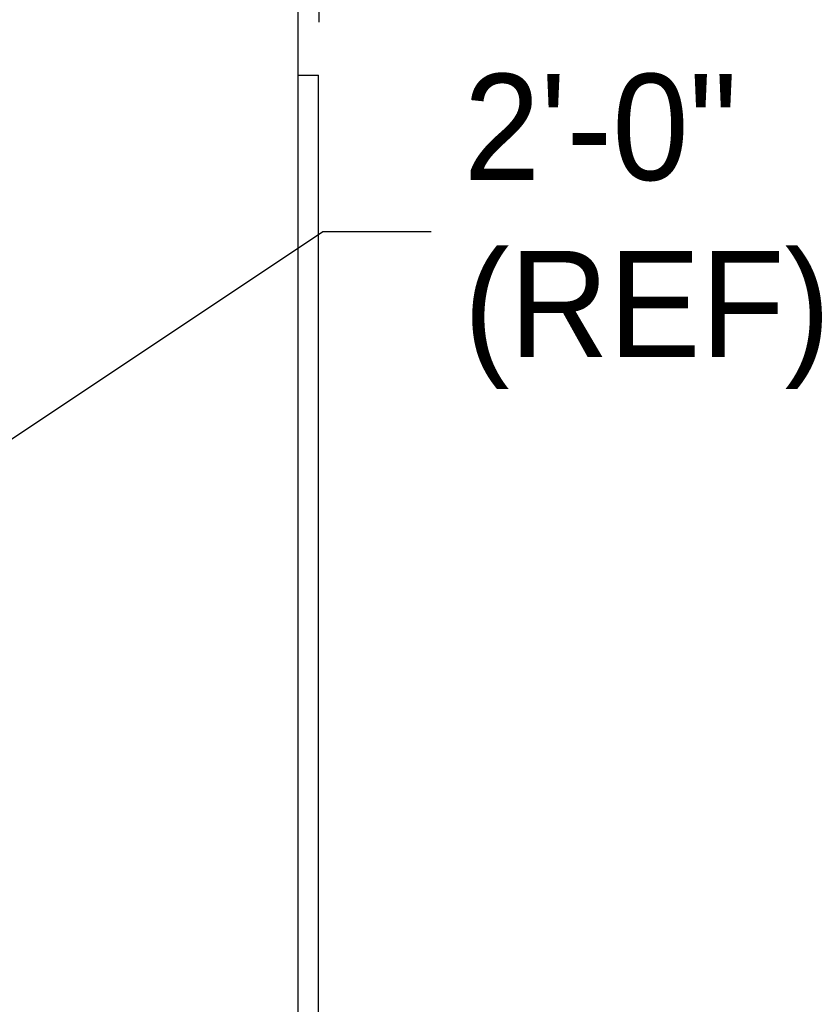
# Model space of a CAD drawing. Header units: inches. Extents: x 170 to 312, y 215 to 248.
# Tile 293 of 387: x 250.995 to 251.688, y 242.426 to 243.295. Entities that reach past the tile are written whole.
import ezdxf

# ---------------------------------------------------------------- set-up
doc = ezdxf.new("R2010")
doc.units = ezdxf.units.IN
doc.header["$LTSCALE"] = 0.25
doc.header["$MEASUREMENT"] = 0
doc.layers.add('ANNOTATIONS', color=1, linetype='Continuous')
doc.layers.add('STANDARD MOTOR LH', color=7, linetype='Continuous')
doc.styles.add('ARIAL', font='arial.ttf', dxfattribs={"height": 0.09375})
doc.styles.add('ROMANS', font='Romans', dxfattribs={"height": 0.09375})
doc.styles.get("Standard").update_dxf_attribs({"font": 'romans.shx'})
doc.dimstyles.get("Standard").update_dxf_attribs({"dimscale": 60, "dimtxt": 0.0833, "dimasz": 0.0833, "dimexe": 0.0833, "dimexo": 0.04, "dimgap": 0.09, "dimtad": 0, "dimtih": 1, "dimtoh": 1, "dimdec": 4, "dimzin": 1, "dimdsep": 46, "dimlunit": 4, "dimtxsty": 'Standard', "dimcen": 0.09, "dimclrt": 150, "dimadec": 4, "dimazin": 2, "dimtfac": 1, "dimtdec": 0, "dimtofl": 0, "dimtmove": 0, "dimatfit": 3, "dimfxl": 1, "dimtolj": 1, "dimtzin": 0, "dimlwd": -1, "dimlwe": -1, "dimarcsym": 1})
doc.dimstyles.new('STANDARD$0', dxfattribs={"dimtxt": 0.09375, "dimasz": 0.09375, "dimexe": 0.03125, "dimexo": 0.046875, "dimgap": 0.09, "dimtad": 0, "dimtih": 1, "dimtoh": 1, "dimdec": 4, "dimzin": 0, "dimdsep": 46, "dimtxsty": 'ARIAL', "dimcen": 0.09, "dimadec": 0, "dimazin": 0, "dimtfac": 1, "dimtdec": 4, "dimtofl": 0, "dimtmove": 0, "dimatfit": 1, "dimfxl": 1, "dimtolj": 1, "dimtzin": 0, "dimarcsym": 0})

# ---------------------------------------------------------------- blocks, each defined once
blk = doc.blocks.new('*D187')
at = {"layer": 'ANNOTATIONS', "color": 0, "lineweight": -2, "transparency": 16777216}
for p, q in [((250.47323, 244.13929), (250.47323, 244.8908)), ((251.25953, 243.29252), (251.25953, 244.8908)), ((250.56698, 244.85955), (250.57643, 244.85955)), ((251.16578, 244.85955), (251.14665, 244.85955))]:
    blk.add_line(p, q, dxfattribs=at)
at = {"layer": 'ANNOTATIONS', "color": 0, "transparency": 16777216}
for points in [[(250.56698, 244.87517), (250.56698, 244.84392), (250.47323, 244.85955)], [(251.16578, 244.87517), (251.16578, 244.84392), (251.25953, 244.85955)]]:
    blk.add_solid(points, dxfattribs=at)
at = {"layer": 'defpoints', "color": 0, "transparency": 16777216}
for p in [(250.47323, 244.85955), (250.47323, 244.09242), (251.25953, 243.24564)]:
    blk.add_point(p, dxfattribs=at)
at = {"layer": 'ANNOTATIONS', "color": 0, "transparency": 16777216, "insert": (250.86154, 244.85955), "char_height": 0.09375, "attachment_point": 5, "style": 'ARIAL'}
blk.add_mtext('\\A1;17 3/8"', dxfattribs=at)
blk = doc.blocks.new('*D188')
at = {"layer": 'ANNOTATIONS', "color": 0, "lineweight": -2, "transparency": 16777216}
for p, q in [((250.35848, 244.68225), (250.35848, 245.24248)), ((251.25953, 243.29252), (251.25953, 245.24248)), ((250.45223, 245.21123), (250.66676, 245.21123)), ((251.16578, 245.21123), (251.02896, 245.21123))]:
    blk.add_line(p, q, dxfattribs=at)
at = {"layer": 'ANNOTATIONS', "color": 0, "transparency": 16777216}
for points in [[(250.45223, 245.22686), (250.45223, 245.19561), (250.35848, 245.21123)], [(251.16578, 245.22686), (251.16578, 245.19561), (251.25953, 245.21123)]]:
    blk.add_solid(points, dxfattribs=at)
at = {"layer": 'defpoints', "color": 0, "transparency": 16777216}
for p in [(250.35848, 245.21123), (250.35848, 244.63538), (251.25953, 243.24564)]:
    blk.add_point(p, dxfattribs=at)
at = {"layer": 'ANNOTATIONS', "color": 0, "transparency": 16777216, "insert": (250.84786, 245.21123), "char_height": 0.09375, "attachment_point": 5, "style": 'ARIAL'}
blk.add_mtext('\\A1;20"', dxfattribs=at)

msp = doc.modelspace()

# ---------------------------------------------------------------- linework, layer by layer
at = {"layer": 'STANDARD MOTOR LH'}
for p, q in [((251.2409, 240.11939), (251.2409, 243.40189)), ((251.2409, 243.24564), (251.25878, 243.24564)), ((251.25878, 240.11939), (251.25878, 243.24564))]:
    msp.add_line(p, q, dxfattribs=at)

# ---------------------------------------------------------------- texts
at = {"layer": 'ANNOTATIONS', "insert": (251.38648, 243.10781), "char_height": 0.09375, "attachment_point": 4, "style": 'ARIAL'}
msp.add_mtext('2\'-0"\\P(REF)', dxfattribs=at)

# ---------------------------------------------------------------- dimensions: what is measured, and where the dimension line sits
at = {"layer": 'ANNOTATIONS'}
for base, p2, text, picture, middle in [((250.35848, 245.21123), (250.35848, 244.63538), '20"', '*D188', (250.84786, 245.21123)), ((250.47323, 244.85955), (250.47323, 244.09242), '17 3/8"', '*D187', (250.86154, 244.85955))]:
    dim = msp.add_linear_dim(base=base, p1=(251.25953, 243.24564), p2=p2, text=text, dimstyle='STANDARD$0', dxfattribs=at)
    dim.commit()
    dim.dimension.update_dxf_attribs({"geometry": picture, "text_midpoint": middle, "dimtype": 160})

# ---------------------------------------------------------------- leaders
at = {"layer": 'ANNOTATIONS', "has_arrowhead": 0}
msp.add_leader([(250.72212, 242.74689), (251.26257, 243.10781), (251.35837, 243.10781)], dimstyle='Standard', override={"dimtxt": 0.09375, "dimasz": 0.09375, "dimexe": 0.046875, "dimgap": 0.09, "dimtad": 0, "dimtih": 0, "dimtoh": 0, "dimtxsty": 'ROMANS'}, dxfattribs=at)

doc.saveas('drawing.dxf')
